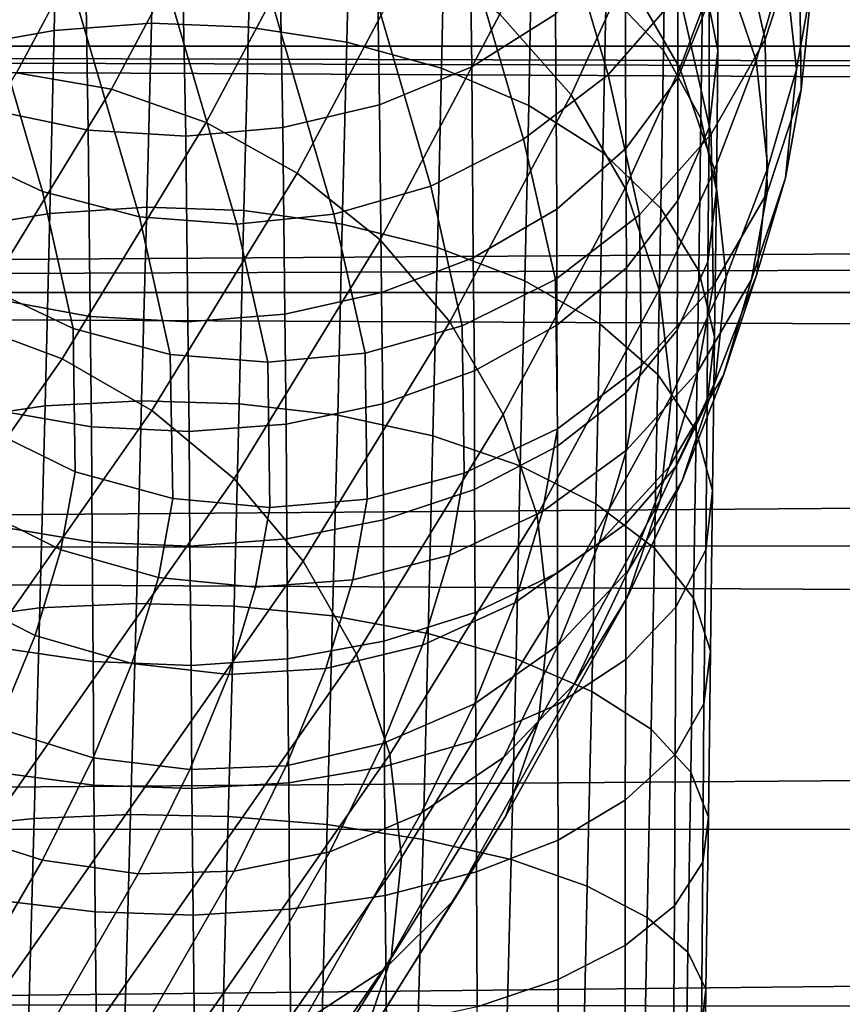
# Model space of a CAD drawing. Extents: x -43.1 to 43.1, y -41.3 to 41.3.
# Tile 437 of 744: x 0.118 to 0.244, y 0.104 to 0.255. Entities that reach past the tile are written whole.
import ezdxf

# ---------------------------------------------------------------- set-up
doc = ezdxf.new("R2010")
doc.units = 0
for name, color, linetype in [('CEILING_SUPPORT', 254, 'CONTINUOUS'), ('CLAMP', 254, 'CONTINUOUS'), ('METAL_BASE', 254, 'CONTINUOUS'), ('WIRE', 254, 'CONTINUOUS')]:
    doc.layers.add(name, color=color, linetype=linetype)

msp = doc.modelspace()

# ---------------------------------------------------------------- linework, layer by layer
at = {"layer": 'CEILING_SUPPORT'}
for points in [[(0.068, 0.0542, 101.9285), (0, 0.7651, 101.9285), (0.7651, 0.7651, 101.9285), (0.7651, 0, 101.9285)], [(0.068, 0.0542, 101.859), (0, 0.7651, 101.859), (0.7651, 0.7651, 101.859), (0.7651, 0, 101.859)]]:
    msp.add_3dface(points, dxfattribs=at)
at = {"layer": 'CLAMP'}
for points in [[(3.3384, 0.2512, 93.9791), (-0.6955, 0.2512, 93.9791), (-0.6955, 0.2868, 93.9527), (3.3384, 0.2868, 93.9527)], [(3.3384, 0.2512, 93.2273), (3.3384, 0.2868, 93.2537), (-0.6955, 0.2868, 93.2537), (-0.6955, 0.2512, 93.2273)], [(2.606, 0.2406, 93.9859), (2.5786, 0.2348, 93.9895), (-0.6955, 0.2512, 93.9791)], [(3.3384, 0.2512, 93.9791), (2.6341, 0.2433, 93.9842), (-0.6955, 0.2512, 93.9791)], [(-0.6955, 0.2512, 93.9791), (2.6341, 0.2433, 93.9842), (2.606, 0.2406, 93.9859)], [(-0.6955, 0.2512, 93.9791), (2.5786, 0.2348, 93.9895), (-0.6955, 0.2131, 94.0019)], [(-0.6955, 0.2512, 93.2273), (2.6341, 0.2433, 93.2222), (3.3384, 0.2512, 93.2273)], [(-0.6955, 0.2512, 93.2273), (2.606, 0.2406, 93.2205), (2.6341, 0.2433, 93.2222)], [(2.5786, 0.2348, 93.2169), (2.606, 0.2406, 93.2205), (-0.6955, 0.2512, 93.2273)], [(-0.6955, 0.2131, 93.2045), (2.5786, 0.2348, 93.2169), (-0.6955, 0.2512, 93.2273)], [(-0.6955, 0.2131, 94.0019), (2.5786, 0.2348, 93.9895), (2.5523, 0.2259, 93.9948)], [(-0.6955, 0.2131, 93.2045), (2.5523, 0.2259, 93.2116), (2.5786, 0.2348, 93.2169)], [(2.5273, 0.2142, 94.0013), (-0.6955, 0.2131, 94.0019), (2.5523, 0.2259, 93.9948)], [(2.5273, 0.2142, 93.2051), (2.5523, 0.2259, 93.2116), (-0.6955, 0.2131, 93.2045)], [(-0.6955, 0.2131, 94.0019), (2.5273, 0.2142, 94.0013), (2.501, 0.1978, 94.0097)], [(-0.6955, 0.2131, 93.2045), (2.501, 0.1978, 93.1967), (2.5273, 0.2142, 93.2051)], [(-0.6955, 0.173, 94.0209), (-0.6955, 0.2131, 94.0019), (2.501, 0.1978, 94.0097)], [(-0.6955, 0.173, 93.1855), (2.501, 0.1978, 93.1967), (-0.6955, 0.2131, 93.2045)], [(2.501, 0.1978, 94.0097), (2.4771, 0.1782, 94.0187), (-0.6955, 0.173, 94.0209)], [(2.4771, 0.1782, 93.1877), (2.501, 0.1978, 93.1967), (-0.6955, 0.173, 93.1855)], [(-0.6955, 0.173, 94.0209), (2.4771, 0.1782, 94.0187), (2.4558, 0.1557, 94.0276)], [(-0.6955, 0.173, 93.1855), (2.4558, 0.1557, 93.1788), (2.4771, 0.1782, 93.1877)], [(-0.6955, 0.173, 94.0209), (2.4558, 0.1557, 94.0276), (-0.6955, 0.1312, 94.0358)], [(2.4558, 0.1557, 93.1788), (-0.6955, 0.173, 93.1855), (-0.6955, 0.1312, 93.1706)], [(2.4375, 0.1306, 94.036), (-0.6955, 0.1312, 94.0358), (2.4558, 0.1557, 94.0276)], [(-0.6955, 0.1312, 93.1706), (2.4375, 0.1306, 93.1704), (2.4558, 0.1557, 93.1788)], [(-0.6955, 0.1312, 94.0358), (2.4375, 0.1306, 94.036), (-0.0031, 0.1043, 94.0431)], [(-0.0031, 0.1043, 93.1633), (2.4375, 0.1306, 93.1704), (-0.6955, 0.1312, 93.1706)], [(2.4375, 0.1306, 94.036), (2.4213, 0.1007, 94.0439), (-0.0031, 0.1043, 94.0431)], [(2.4213, 0.1007, 93.1625), (2.4375, 0.1306, 93.1704), (-0.0031, 0.1043, 93.1633)], [(2.4213, 0.1007, 94.0439), (0.0177, 0.1028, 94.0434), (-0.0031, 0.1043, 94.0431)], [(2.4213, 0.1007, 93.1625), (-0.0031, 0.1043, 93.1633), (0.0177, 0.1028, 93.163)]]:
    msp.add_3dface(points, dxfattribs=at)
at = {"layer": 'METAL_BASE'}
for points in [[(-1.669, 0.6609, 8.6989), (-0.8194, 1.6735, 8.6989), (0.4824, 1.903, 8.6989), (1.6271, -1.2421, 8.6989)], [(-0.9992, 1.3658, 8.6989), (-1.609, 0.3096, 8.6989), (-1.3972, -0.8914, 8.6989), (1.2928, 1.3658, 8.6989)], [(-1.3972, -0.8914, 8.6989), (-0.463, -1.6754, 8.6989), (0.7566, -1.6754, 8.6989), (1.2928, 1.3658, 8.6989)], [(-0.8992, 1.2466, 0.6411), (-1.4558, 0.2826, 0.6411), (-1.2625, -0.8137, 0.6411), (1.1929, 1.2466, 0.6411)], [(-1.2625, -0.8137, 0.6411), (-0.4098, -1.5292, 0.6411), (0.7034, -1.5292, 0.6411), (1.1929, 1.2466, 0.6411)], [(-0.8194, -1.6735, 8.6989), (-1.669, -0.6609, 8.6989), (-1.669, 0.6609, 8.6989), (1.6271, -1.2421, 8.6989)]]:
    msp.add_3dface(points, dxfattribs=at)
at = {"layer": 'WIRE'}
for points in [[(0.1982, 0.2817, 2.43), (0.2085, 0.2468, 2.5819), (0.2194, 0.2593, 2.5839), (0.2091, 0.2941, 2.4324)], [(0.2192, 0.2463, 1.5926), (0.2192, 0.278, 1.6302), (0.2241, 0.2909, 1.6201), (0.224, 0.2582, 1.5813)], [(0.2277, 0.2739, 2.5865), (0.2326, 0.2522, 2.6884), (0.2378, 0.2682, 2.6917), (0.2329, 0.2899, 2.5896)], [(0.2378, 0.2682, 2.6917), (0.2381, 0.2445, 2.7951), (0.2398, 0.2611, 2.7992), (0.2395, 0.2849, 2.6953)], [(0.1876, 0.248, 1.6535), (0.1872, 0.2743, 1.691), (0.2, 0.2829, 1.6856), (0.2004, 0.2561, 1.6472)], [(0.217, 0.2505, 1.5041), (0.2173, 0.2733, 1.5247), (0.2085, 0.2833, 1.5142), (0.2082, 0.2598, 1.493)], [(0.2253, 0.2505, 1.5489), (0.2254, 0.2707, 1.5694), (0.2232, 0.2831, 1.5577), (0.223, 0.2622, 1.5365)], [(0.1384, 0.2547, 1.4471), (0.139, 0.2813, 1.468), (0.1241, 0.2802, 1.4694), (0.1235, 0.2536, 1.4487)], [(0.1533, 0.2541, 1.4477), (0.1539, 0.2807, 1.4686), (0.139, 0.2813, 1.468), (0.1384, 0.2547, 1.4471)], [(0.1853, 0.2718, 2.4284), (0.1955, 0.2369, 2.5806), (0.2085, 0.2468, 2.5819), (0.1982, 0.2817, 2.43)], [(0.1209, 0.2801, 3.0164), (0.1032, 0.2471, 3.0988), (0.0887, 0.2445, 3.094), (0.1062, 0.2771, 3.0125)], [(0.1356, 0.2805, 3.0194), (0.1177, 0.2471, 3.1025), (0.1032, 0.2471, 3.0988), (0.1209, 0.2801, 3.0164)], [(0.1235, 0.2536, 1.4487), (0.1241, 0.2802, 1.4694), (0.1093, 0.2773, 1.4731), (0.1087, 0.251, 1.4526)], [(0.1503, 0.2784, 3.0214), (0.1323, 0.2446, 3.1052), (0.1177, 0.2471, 3.1025), (0.1356, 0.2805, 3.0194)], [(0.1684, 0.2518, 1.4506), (0.169, 0.2782, 1.4713), (0.1539, 0.2807, 1.4686), (0.1533, 0.2541, 1.4477)], [(0.2356, 0.2641, 2.8557), (0.2312, 0.249, 2.9077), (0.2259, 0.2647, 2.912), (0.2303, 0.28, 2.8596)], [(0.165, 0.2737, 3.0224), (0.1468, 0.2395, 3.1067), (0.1323, 0.2446, 3.1052), (0.1503, 0.2784, 3.0214)], [(0.1829, 0.2478, 1.4558), (0.1835, 0.2739, 1.4764), (0.169, 0.2782, 1.4713), (0.1684, 0.2518, 1.4506)], [(0.2112, 0.2355, 1.6029), (0.2111, 0.2662, 1.6393), (0.2192, 0.278, 1.6302), (0.2192, 0.2463, 1.5926)], [(0.2259, 0.2647, 2.912), (0.2195, 0.2478, 2.9637), (0.2112, 0.2622, 2.9674), (0.2176, 0.2791, 2.9155)], [(0.2398, 0.2611, 2.7992), (0.2374, 0.2476, 2.8512), (0.2356, 0.2641, 2.8557), (0.238, 0.2778, 2.8033)], [(0.1791, 0.2662, 3.0223), (0.1608, 0.2317, 3.1069), (0.1468, 0.2395, 3.1067), (0.165, 0.2737, 3.0224)], [(0.1734, 0.2422, 1.658), (0.173, 0.2681, 1.6949), (0.1872, 0.2743, 1.691), (0.1876, 0.248, 1.6535)], [(0.1963, 0.2421, 1.4634), (0.1968, 0.2677, 1.4836), (0.1835, 0.2739, 1.4764), (0.1829, 0.2478, 1.4558)], [(0.2112, 0.2622, 2.9674), (0.2028, 0.2437, 3.0183), (0.1919, 0.2561, 3.0209), (0.2003, 0.2745, 2.9699)], [(0.2194, 0.2593, 2.5839), (0.2243, 0.2377, 2.6855), (0.2326, 0.2522, 2.6884), (0.2277, 0.2739, 2.5865)], [(0.2227, 0.2401, 1.5165), (0.223, 0.2622, 1.5365), (0.2173, 0.2733, 1.5247), (0.217, 0.2505, 1.5041)], [(0.1711, 0.2647, 2.4276), (0.1813, 0.2297, 2.5799), (0.1955, 0.2369, 2.5806), (0.1853, 0.2718, 2.4284)], [(0.224, 0.2387, 1.5614), (0.224, 0.2582, 1.5813), (0.2254, 0.2707, 1.5694), (0.2253, 0.2505, 1.5489)], [(0.0972, 0.2703, 2.4338), (0.1074, 0.2356, 2.5858), (0.1217, 0.2289, 2.5835), (0.1115, 0.2636, 2.4312)], [(0.1586, 0.2387, 1.6607), (0.1581, 0.2644, 1.6973), (0.173, 0.2681, 1.6949), (0.1734, 0.2422, 1.658)], [(0.2077, 0.2349, 1.4732), (0.2082, 0.2598, 1.493), (0.1968, 0.2677, 1.4836), (0.1963, 0.2421, 1.4634)], [(0.2326, 0.2522, 2.6884), (0.2329, 0.2287, 2.791), (0.2381, 0.2445, 2.7951), (0.2378, 0.2682, 2.6917)], [(0.1137, 0.2414, 1.6587), (0.1133, 0.2673, 1.6952), (0.1283, 0.264, 1.6974), (0.1287, 0.2383, 1.6611)], [(0.1919, 0.2561, 3.0209), (0.1735, 0.2215, 3.1058), (0.1608, 0.2317, 3.1069), (0.1791, 0.2662, 3.0223)], [(0.2006, 0.2262, 1.6118), (0.2004, 0.2561, 1.6472), (0.2111, 0.2662, 1.6393), (0.2112, 0.2355, 1.6029)], [(0.1437, 0.2374, 1.6618), (0.1432, 0.263, 1.6981), (0.1581, 0.2644, 1.6973), (0.1586, 0.2387, 1.6607)], [(0.1562, 0.2604, 2.4275), (0.1664, 0.2254, 2.5799), (0.1813, 0.2297, 2.5799), (0.1711, 0.2647, 2.4276)], [(0.2312, 0.249, 2.9077), (0.2248, 0.2322, 2.9592), (0.2195, 0.2478, 2.9637), (0.2259, 0.2647, 2.912)], [(0.1115, 0.2636, 2.4312), (0.1217, 0.2289, 2.5835), (0.1366, 0.225, 2.5817), (0.1264, 0.2598, 2.4293)], [(0.1287, 0.2383, 1.6611), (0.1283, 0.264, 1.6974), (0.1432, 0.263, 1.6981), (0.1437, 0.2374, 1.6618)], [(0.2374, 0.2476, 2.8512), (0.233, 0.2325, 2.9029), (0.2312, 0.249, 2.9077), (0.2356, 0.2641, 2.8557)], [(0.2195, 0.2478, 2.9637), (0.2111, 0.2294, 3.0145), (0.2028, 0.2437, 3.0183), (0.2112, 0.2622, 2.9674)], [(0.2251, 0.2291, 1.5296), (0.2253, 0.2505, 1.5489), (0.223, 0.2622, 1.5365), (0.2227, 0.2401, 1.5165)], [(0.1413, 0.2588, 2.4281), (0.1515, 0.2239, 2.5805), (0.1664, 0.2254, 2.5799), (0.1562, 0.2604, 2.4275)], [(0.2381, 0.2445, 2.7951), (0.2357, 0.231, 2.8466), (0.2374, 0.2476, 2.8512), (0.2398, 0.2611, 2.7992)], [(0.1264, 0.2598, 2.4293), (0.1366, 0.225, 2.5817), (0.1515, 0.2239, 2.5805), (0.1413, 0.2588, 2.4281)], [(0.2166, 0.2263, 1.4848), (0.217, 0.2505, 1.5041), (0.2082, 0.2598, 1.493), (0.2077, 0.2349, 1.4732)], [(0.2085, 0.2468, 2.5819), (0.2133, 0.2253, 2.6831), (0.2243, 0.2377, 2.6855), (0.2194, 0.2593, 2.5839)], [(0.2192, 0.2275, 1.5734), (0.2192, 0.2463, 1.5926), (0.224, 0.2582, 1.5813), (0.224, 0.2387, 1.5614)], [(0.2028, 0.2437, 3.0183), (0.1842, 0.2089, 3.1031), (0.1735, 0.2215, 3.1058), (0.1919, 0.2561, 3.0209)], [(0.1878, 0.2187, 1.6189), (0.1876, 0.248, 1.6535), (0.2004, 0.2561, 1.6472), (0.2006, 0.2262, 1.6118)], [(0.1377, 0.2265, 1.428), (0.1384, 0.2547, 1.4471), (0.1235, 0.2536, 1.4487), (0.1228, 0.2255, 1.4297)], [(0.1526, 0.226, 1.4285), (0.1533, 0.2541, 1.4477), (0.1384, 0.2547, 1.4471), (0.1377, 0.2265, 1.428)], [(0.1677, 0.2239, 1.4314), (0.1684, 0.2518, 1.4506), (0.1533, 0.2541, 1.4477), (0.1526, 0.226, 1.4285)], [(0.1228, 0.2255, 1.4297), (0.1235, 0.2536, 1.4487), (0.1087, 0.251, 1.4526), (0.1081, 0.2231, 1.4338)], [(0.1823, 0.2203, 1.4369), (0.1829, 0.2478, 1.4558), (0.1684, 0.2518, 1.4506), (0.1677, 0.2239, 1.4314)], [(0.2243, 0.2377, 2.6855), (0.2246, 0.2144, 2.7872), (0.2329, 0.2287, 2.791), (0.2326, 0.2522, 2.6884)], [(0.2224, 0.2167, 1.4978), (0.2227, 0.2401, 1.5165), (0.217, 0.2505, 1.5041), (0.2166, 0.2263, 1.4848)], [(0.2238, 0.2181, 1.5428), (0.224, 0.2387, 1.5614), (0.2253, 0.2505, 1.5489), (0.2251, 0.2291, 1.5296)], [(0.1737, 0.2134, 1.6241), (0.1734, 0.2422, 1.658), (0.1876, 0.248, 1.6535), (0.1878, 0.2187, 1.6189)], [(0.1957, 0.2152, 1.4448), (0.1963, 0.2421, 1.4634), (0.1829, 0.2478, 1.4558), (0.1823, 0.2203, 1.4369)], [(0.2248, 0.2322, 2.9592), (0.2163, 0.2138, 3.0097), (0.2111, 0.2294, 3.0145), (0.2195, 0.2478, 2.9637)], [(0.233, 0.2325, 2.9029), (0.2266, 0.2158, 2.9539), (0.2248, 0.2322, 2.9592), (0.2312, 0.249, 2.9077)], [(0.1323, 0.2446, 3.1052), (0.1103, 0.2086, 3.1857), (0.0958, 0.2114, 3.1827), (0.1177, 0.2471, 3.1025)], [(0.1955, 0.2369, 2.5806), (0.2004, 0.2154, 2.6814), (0.2133, 0.2253, 2.6831), (0.2085, 0.2468, 2.5819)], [(0.2113, 0.2172, 1.5844), (0.2112, 0.2355, 1.6029), (0.2192, 0.2463, 1.5926), (0.2192, 0.2275, 1.5734)], [(0.2357, 0.231, 2.8466), (0.2313, 0.2162, 2.8978), (0.233, 0.2325, 2.9029), (0.2374, 0.2476, 2.8512)], [(0.1468, 0.2395, 3.1067), (0.1247, 0.2032, 3.1876), (0.1103, 0.2086, 3.1857), (0.1323, 0.2446, 3.1052)], [(0.2111, 0.2294, 3.0145), (0.1924, 0.1947, 3.0991), (0.1842, 0.2089, 3.1031), (0.2028, 0.2437, 3.0183)], [(0.2329, 0.2287, 2.791), (0.2305, 0.2154, 2.842), (0.2357, 0.231, 2.8466), (0.2381, 0.2445, 2.7951)], [(0.1589, 0.2101, 1.6273), (0.1586, 0.2387, 1.6607), (0.1734, 0.2422, 1.658), (0.1737, 0.2134, 1.6241)], [(0.2072, 0.2086, 1.455), (0.2077, 0.2349, 1.4732), (0.1963, 0.2421, 1.4634), (0.1957, 0.2152, 1.4448)], [(0.114, 0.2125, 1.6253), (0.1137, 0.2414, 1.6587), (0.1287, 0.2383, 1.6611), (0.129, 0.2097, 1.6279)], [(0.1608, 0.2317, 3.1069), (0.1385, 0.1953, 3.1881), (0.1247, 0.2032, 3.1876), (0.1468, 0.2395, 3.1067)], [(0.144, 0.2089, 1.6285), (0.1437, 0.2374, 1.6618), (0.1586, 0.2387, 1.6607), (0.1589, 0.2101, 1.6273)], [(0.2191, 0.2076, 1.5555), (0.2192, 0.2275, 1.5734), (0.224, 0.2387, 1.5614), (0.2238, 0.2181, 1.5428)], [(0.2248, 0.2066, 1.5116), (0.2251, 0.2291, 1.5296), (0.2227, 0.2401, 1.5165), (0.2224, 0.2167, 1.4978)], [(0.129, 0.2097, 1.6279), (0.1287, 0.2383, 1.6611), (0.1437, 0.2374, 1.6618), (0.144, 0.2089, 1.6285)], [(0.2133, 0.2253, 2.6831), (0.2136, 0.2022, 2.7839), (0.2246, 0.2144, 2.7872), (0.2243, 0.2377, 2.6855)], [(0.1813, 0.2297, 2.5799), (0.1861, 0.2083, 2.6803), (0.2004, 0.2154, 2.6814), (0.1955, 0.2369, 2.5806)], [(0.1074, 0.2356, 2.5858), (0.1121, 0.2147, 2.6838), (0.1264, 0.2079, 2.6819), (0.1217, 0.2289, 2.5835)], [(0.2006, 0.2084, 1.5938), (0.2006, 0.2262, 1.6118), (0.2112, 0.2355, 1.6029), (0.2113, 0.2172, 1.5844)], [(0.2161, 0.2008, 1.4671), (0.2166, 0.2263, 1.4848), (0.2077, 0.2349, 1.4732), (0.2072, 0.2086, 1.455)], [(0.1735, 0.2215, 3.1058), (0.1511, 0.1848, 3.1871), (0.1385, 0.1953, 3.1881), (0.1608, 0.2317, 3.1069)], [(0.2266, 0.2158, 2.9539), (0.2182, 0.1976, 3.004), (0.2163, 0.2138, 3.0097), (0.2248, 0.2322, 2.9592)], [(0.2313, 0.2162, 2.8978), (0.2249, 0.1997, 2.9482), (0.2266, 0.2158, 2.9539), (0.233, 0.2325, 2.9029)], [(0.1664, 0.2254, 2.5799), (0.1712, 0.2041, 2.6798), (0.1861, 0.2083, 2.6803), (0.1813, 0.2297, 2.5799)], [(0.2305, 0.2154, 2.842), (0.2262, 0.2007, 2.8925), (0.2313, 0.2162, 2.8978), (0.2357, 0.231, 2.8466)], [(0.1217, 0.2289, 2.5835), (0.1264, 0.2079, 2.6819), (0.1413, 0.2039, 2.6806), (0.1366, 0.225, 2.5817)], [(0.2163, 0.2138, 3.0097), (0.1976, 0.1792, 3.0938), (0.1924, 0.1947, 3.0991), (0.2111, 0.2294, 3.0145)], [(0.2246, 0.2144, 2.7872), (0.2222, 0.2012, 2.8376), (0.2305, 0.2154, 2.842), (0.2329, 0.2287, 2.791)], [(0.2237, 0.1965, 1.5255), (0.2238, 0.2181, 1.5428), (0.2251, 0.2291, 1.5296), (0.2248, 0.2066, 1.5116)], [(0.2112, 0.198, 1.5671), (0.2113, 0.2172, 1.5844), (0.2192, 0.2275, 1.5734), (0.2191, 0.2076, 1.5555)], [(0.1221, 0.196, 1.4126), (0.1228, 0.2255, 1.4297), (0.1081, 0.2231, 1.4338), (0.1073, 0.1938, 1.4169)], [(0.1369, 0.1968, 1.4107), (0.1377, 0.2265, 1.428), (0.1228, 0.2255, 1.4297), (0.1221, 0.196, 1.4126)], [(0.1519, 0.1963, 1.4112), (0.1526, 0.226, 1.4285), (0.1377, 0.2265, 1.428), (0.1369, 0.1968, 1.4107)], [(0.1515, 0.2239, 2.5805), (0.1563, 0.2027, 2.6799), (0.1712, 0.2041, 2.6798), (0.1664, 0.2254, 2.5799)], [(0.167, 0.1946, 1.4142), (0.1677, 0.2239, 1.4314), (0.1526, 0.226, 1.4285), (0.1519, 0.1963, 1.4112)], [(0.188, 0.2014, 1.6014), (0.1878, 0.2187, 1.6189), (0.2006, 0.2262, 1.6118), (0.2006, 0.2084, 1.5938)], [(0.2004, 0.2154, 2.6814), (0.2007, 0.1925, 2.7811), (0.2136, 0.2022, 2.7839), (0.2133, 0.2253, 2.6831)], [(0.222, 0.1922, 1.4807), (0.2224, 0.2167, 1.4978), (0.2166, 0.2263, 1.4848), (0.2161, 0.2008, 1.4671)], [(0.1366, 0.225, 2.5817), (0.1413, 0.2039, 2.6806), (0.1563, 0.2027, 2.6799), (0.1515, 0.2239, 2.5805)], [(0.1816, 0.1914, 1.4198), (0.1823, 0.2203, 1.4369), (0.1677, 0.2239, 1.4314), (0.167, 0.1946, 1.4142)], [(0.1842, 0.2089, 3.1031), (0.1617, 0.1722, 3.1845), (0.1511, 0.1848, 3.1871), (0.1735, 0.2215, 3.1058)], [(0.195, 0.1868, 1.4279), (0.1957, 0.2152, 1.4448), (0.1823, 0.2203, 1.4369), (0.1816, 0.1914, 1.4198)], [(0.1739, 0.1963, 1.6069), (0.1737, 0.2134, 1.6241), (0.1878, 0.2187, 1.6189), (0.188, 0.2014, 1.6014)], [(0.219, 0.1868, 1.5388), (0.2191, 0.2076, 1.5555), (0.2238, 0.2181, 1.5428), (0.2237, 0.1965, 1.5255)], [(0.2007, 0.1898, 1.5771), (0.2006, 0.2084, 1.5938), (0.2113, 0.2172, 1.5844), (0.2112, 0.198, 1.5671)], [(0.2262, 0.2007, 2.8925), (0.2198, 0.1844, 2.9423), (0.2249, 0.1997, 2.9482), (0.2313, 0.2162, 2.8978)], [(0.2245, 0.183, 1.4951), (0.2248, 0.2066, 1.5116), (0.2224, 0.2167, 1.4978), (0.222, 0.1922, 1.4807)], [(0.1121, 0.2147, 2.6838), (0.1124, 0.1929, 2.7787), (0.1267, 0.1859, 2.7774), (0.1264, 0.2079, 2.6819)], [(0.1861, 0.2083, 2.6803), (0.1864, 0.1857, 2.779), (0.2007, 0.1925, 2.7811), (0.2004, 0.2154, 2.6814)], [(0.2066, 0.181, 1.4385), (0.2072, 0.2086, 1.455), (0.1957, 0.2152, 1.4448), (0.195, 0.1868, 1.4279)], [(0.2249, 0.1997, 2.9482), (0.2165, 0.1816, 2.9977), (0.2182, 0.1976, 3.004), (0.2266, 0.2158, 2.9539)], [(0.2222, 0.2012, 2.8376), (0.2179, 0.1867, 2.8874), (0.2262, 0.2007, 2.8925), (0.2305, 0.2154, 2.842)], [(0.1591, 0.1932, 1.6104), (0.1589, 0.2101, 1.6273), (0.1737, 0.2134, 1.6241), (0.1739, 0.1963, 1.6069)], [(0.2182, 0.1976, 3.004), (0.1994, 0.1633, 3.0875), (0.1976, 0.1792, 3.0938), (0.2163, 0.2138, 3.0097)], [(0.2136, 0.2022, 2.7839), (0.2113, 0.1892, 2.8336), (0.2222, 0.2012, 2.8376), (0.2246, 0.2144, 2.7872)], [(0.1142, 0.1954, 1.6084), (0.114, 0.2125, 1.6253), (0.129, 0.2097, 1.6279), (0.1292, 0.1928, 1.6111)], [(0.1442, 0.1921, 1.6117), (0.144, 0.2089, 1.6285), (0.1589, 0.2101, 1.6273), (0.1591, 0.1932, 1.6104)], [(0.1247, 0.2032, 3.1876), (0.077, 0.1352, 3.3396), (0.0625, 0.1405, 3.3375), (0.1103, 0.2086, 3.1857)], [(0.1292, 0.1928, 1.6111), (0.129, 0.2097, 1.6279), (0.144, 0.2089, 1.6285), (0.1442, 0.1921, 1.6117)], [(0.1924, 0.1947, 3.0991), (0.1699, 0.1579, 3.1804), (0.1617, 0.1722, 3.1845), (0.1842, 0.2089, 3.1031)], [(0.2156, 0.1742, 1.4511), (0.2161, 0.2008, 1.4671), (0.2072, 0.2086, 1.455), (0.2066, 0.181, 1.4385)], [(0.1264, 0.2079, 2.6819), (0.1267, 0.1859, 2.7774), (0.1417, 0.1818, 2.7768), (0.1413, 0.2039, 2.6806)], [(0.1712, 0.2041, 2.6798), (0.1715, 0.1817, 2.7776), (0.1864, 0.1857, 2.779), (0.1861, 0.2083, 2.6803)], [(0.188, 0.1832, 1.5851), (0.188, 0.2014, 1.6014), (0.2006, 0.2084, 1.5938), (0.2007, 0.1898, 1.5771)], [(0.2112, 0.1779, 1.551), (0.2112, 0.198, 1.5671), (0.2191, 0.2076, 1.5555), (0.219, 0.1868, 1.5388)], [(0.2235, 0.1739, 1.5096), (0.2237, 0.1965, 1.5255), (0.2248, 0.2066, 1.5116), (0.2245, 0.183, 1.4951)], [(0.1563, 0.2027, 2.6799), (0.1566, 0.1804, 2.7769), (0.1715, 0.1817, 2.7776), (0.1712, 0.2041, 2.6798)], [(0.1385, 0.1953, 3.1881), (0.0908, 0.1273, 3.3404), (0.077, 0.1352, 3.3396), (0.1247, 0.2032, 3.1876)], [(0.1413, 0.2039, 2.6806), (0.1417, 0.1818, 2.7768), (0.1566, 0.1804, 2.7769), (0.1563, 0.2027, 2.6799)], [(0.174, 0.1785, 1.591), (0.1739, 0.1963, 1.6069), (0.188, 0.2014, 1.6014), (0.188, 0.1832, 1.5851)], [(0.2007, 0.1925, 2.7811), (0.1984, 0.1798, 2.8302), (0.2113, 0.1892, 2.8336), (0.2136, 0.2022, 2.7839)], [(0.2113, 0.1892, 2.8336), (0.2071, 0.175, 2.8827), (0.2179, 0.1867, 2.8874), (0.2222, 0.2012, 2.8376)], [(0.2198, 0.1844, 2.9423), (0.2114, 0.1666, 2.9911), (0.2165, 0.1816, 2.9977), (0.2249, 0.1997, 2.9482)], [(0.2179, 0.1867, 2.8874), (0.2116, 0.1708, 2.9364), (0.2198, 0.1844, 2.9423), (0.2262, 0.2007, 2.8925)], [(0.2216, 0.1665, 1.4653), (0.222, 0.1922, 1.4807), (0.2161, 0.2008, 1.4671), (0.2156, 0.1742, 1.4511)], [(0.2007, 0.1704, 1.5616), (0.2007, 0.1898, 1.5771), (0.2112, 0.198, 1.5671), (0.2112, 0.1779, 1.551)], [(0.1361, 0.1657, 1.3955), (0.1369, 0.1968, 1.4107), (0.1221, 0.196, 1.4126), (0.1213, 0.165, 1.3975)], [(0.1511, 0.1653, 1.396), (0.1519, 0.1963, 1.4112), (0.1369, 0.1968, 1.4107), (0.1361, 0.1657, 1.3955)], [(0.2165, 0.1816, 2.9977), (0.1978, 0.1476, 3.0804), (0.1994, 0.1633, 3.0875), (0.2182, 0.1976, 3.004)], [(0.2189, 0.1651, 1.5236), (0.219, 0.1868, 1.5388), (0.2237, 0.1965, 1.5255), (0.2235, 0.1739, 1.5096)], [(0.1511, 0.1848, 3.1871), (0.1033, 0.1168, 3.3398), (0.0908, 0.1273, 3.3404), (0.1385, 0.1953, 3.1881)], [(0.1213, 0.165, 1.3975), (0.1221, 0.196, 1.4126), (0.1073, 0.1938, 1.4169), (0.1066, 0.1631, 1.4021)], [(0.1143, 0.1776, 1.5927), (0.1142, 0.1954, 1.6084), (0.1292, 0.1928, 1.6111), (0.1293, 0.1751, 1.5955)], [(0.1662, 0.1638, 1.399), (0.167, 0.1946, 1.4142), (0.1519, 0.1963, 1.4112), (0.1511, 0.1653, 1.396)], [(0.1592, 0.1756, 1.5946), (0.1591, 0.1932, 1.6104), (0.1739, 0.1963, 1.6069), (0.174, 0.1785, 1.591)], [(0.1809, 0.1611, 1.4047), (0.1816, 0.1914, 1.4198), (0.167, 0.1946, 1.4142), (0.1662, 0.1638, 1.399)], [(0.1976, 0.1792, 3.0938), (0.175, 0.1425, 3.1749), (0.1699, 0.1579, 3.1804), (0.1924, 0.1947, 3.0991)], [(0.1124, 0.1929, 2.7787), (0.1103, 0.181, 2.8248), (0.1245, 0.1739, 2.8238), (0.1267, 0.1859, 2.7774)], [(0.1293, 0.1751, 1.5955), (0.1292, 0.1928, 1.6111), (0.1442, 0.1921, 1.6117), (0.1443, 0.1745, 1.5961)], [(0.1443, 0.1745, 1.5961), (0.1442, 0.1921, 1.6117), (0.1591, 0.1932, 1.6104), (0.1592, 0.1756, 1.5946)], [(0.1864, 0.1857, 2.779), (0.1842, 0.1731, 2.8274), (0.1984, 0.1798, 2.8302), (0.2007, 0.1925, 2.7811)], [(0.2242, 0.1584, 1.4803), (0.2245, 0.183, 1.4951), (0.222, 0.1922, 1.4807), (0.2216, 0.1665, 1.4653)], [(0.1944, 0.1572, 1.4131), (0.195, 0.1868, 1.4279), (0.1816, 0.1914, 1.4198), (0.1809, 0.1611, 1.4047)], [(0.1881, 0.1643, 1.5701), (0.188, 0.1832, 1.5851), (0.2007, 0.1898, 1.5771), (0.2007, 0.1704, 1.5616)], [(0.1984, 0.1798, 2.8302), (0.1942, 0.1658, 2.8785), (0.2071, 0.175, 2.8827), (0.2113, 0.1892, 2.8336)], [(0.1267, 0.1859, 2.7774), (0.1245, 0.1739, 2.8238), (0.1395, 0.1697, 2.8236), (0.1417, 0.1818, 2.7768)], [(0.206, 0.1522, 1.4241), (0.2066, 0.181, 1.4385), (0.195, 0.1868, 1.4279), (0.1944, 0.1572, 1.4131)], [(0.2071, 0.175, 2.8827), (0.2008, 0.1593, 2.931), (0.2116, 0.1708, 2.9364), (0.2179, 0.1867, 2.8874)], [(0.2112, 0.1571, 1.5365), (0.2112, 0.1779, 1.551), (0.219, 0.1868, 1.5388), (0.2189, 0.1651, 1.5236)], [(0.1617, 0.1722, 3.1845), (0.114, 0.1041, 3.3377), (0.1033, 0.1168, 3.3398), (0.1511, 0.1848, 3.1871)], [(0.1715, 0.1817, 2.7776), (0.1693, 0.1693, 2.8254), (0.1842, 0.1731, 2.8274), (0.1864, 0.1857, 2.779)], [(0.2116, 0.1708, 2.9364), (0.2033, 0.1533, 2.9846), (0.2114, 0.1666, 2.9911), (0.2198, 0.1844, 2.9423)], [(0.1741, 0.1599, 1.5763), (0.174, 0.1785, 1.591), (0.188, 0.1832, 1.5851), (0.1881, 0.1643, 1.5701)], [(0.2232, 0.1503, 1.4954), (0.2235, 0.1739, 1.5096), (0.2245, 0.183, 1.4951), (0.2242, 0.1584, 1.4803)], [(0.1417, 0.1818, 2.7768), (0.1395, 0.1697, 2.8236), (0.1544, 0.1682, 2.8241), (0.1566, 0.1804, 2.7769)], [(0.1566, 0.1804, 2.7769), (0.1544, 0.1682, 2.8241), (0.1693, 0.1693, 2.8254), (0.1715, 0.1817, 2.7776)], [(0.2114, 0.1666, 2.9911), (0.1928, 0.1331, 3.0729), (0.1978, 0.1476, 3.0804), (0.2165, 0.1816, 2.9977)], [(0.1103, 0.181, 2.8248), (0.1063, 0.168, 2.87), (0.1206, 0.1608, 2.8693), (0.1245, 0.1739, 2.8238)], [(0.1842, 0.1731, 2.8274), (0.18, 0.1593, 2.8751), (0.1942, 0.1658, 2.8785), (0.1984, 0.1798, 2.8302)], [(0.2151, 0.1464, 1.4371), (0.2156, 0.1742, 1.4511), (0.2066, 0.181, 1.4385), (0.206, 0.1522, 1.4241)], [(0.1593, 0.1572, 1.5802), (0.1592, 0.1756, 1.5946), (0.174, 0.1785, 1.591), (0.1741, 0.1599, 1.5763)], [(0.1994, 0.1633, 3.0875), (0.1768, 0.1267, 3.1682), (0.175, 0.1425, 3.1749), (0.1976, 0.1792, 3.0938)], [(0.1144, 0.159, 1.5784), (0.1143, 0.1776, 1.5927), (0.1293, 0.1751, 1.5955), (0.1295, 0.1568, 1.5812)], [(0.2007, 0.1502, 1.5475), (0.2007, 0.1704, 1.5616), (0.2112, 0.1779, 1.551), (0.2112, 0.1571, 1.5365)], [(0.1445, 0.1562, 1.5818), (0.1443, 0.1745, 1.5961), (0.1592, 0.1756, 1.5946), (0.1593, 0.1572, 1.5802)], [(0.1245, 0.1739, 2.8238), (0.1206, 0.1608, 2.8693), (0.1354, 0.1565, 2.8695), (0.1395, 0.1697, 2.8236)], [(0.1295, 0.1568, 1.5812), (0.1293, 0.1751, 1.5955), (0.1443, 0.1745, 1.5961), (0.1445, 0.1562, 1.5818)], [(0.1942, 0.1658, 2.8785), (0.188, 0.1503, 2.926), (0.2008, 0.1593, 2.931), (0.2071, 0.175, 2.8827)], [(0.2212, 0.1398, 1.4517), (0.2216, 0.1665, 1.4653), (0.2156, 0.1742, 1.4511), (0.2151, 0.1464, 1.4371)], [(0.2188, 0.1425, 1.5101), (0.2189, 0.1651, 1.5236), (0.2235, 0.1739, 1.5096), (0.2232, 0.1503, 1.4954)], [(0.1699, 0.1579, 3.1804), (0.1221, 0.0896, 3.3342), (0.114, 0.1041, 3.3377), (0.1617, 0.1722, 3.1845)], [(0.1693, 0.1693, 2.8254), (0.1652, 0.1557, 2.8724), (0.18, 0.1593, 2.8751), (0.1842, 0.1731, 2.8274)], [(0.2008, 0.1593, 2.931), (0.1925, 0.1421, 2.9784), (0.2033, 0.1533, 2.9846), (0.2116, 0.1708, 2.9364)], [(0.1395, 0.1697, 2.8236), (0.1354, 0.1565, 2.8695), (0.1503, 0.1548, 2.8706), (0.1544, 0.1682, 2.8241)], [(0.1544, 0.1682, 2.8241), (0.1503, 0.1548, 2.8706), (0.1652, 0.1557, 2.8724), (0.1693, 0.1693, 2.8254)], [(0.1882, 0.1447, 1.5565), (0.1881, 0.1643, 1.5701), (0.2007, 0.1704, 1.5616), (0.2007, 0.1502, 1.5475)], [(0.1063, 0.168, 2.87), (0.1005, 0.1539, 2.9144), (0.1147, 0.1466, 2.914), (0.1206, 0.1608, 2.8693)], [(0.2033, 0.1533, 2.9846), (0.1848, 0.1202, 3.0653), (0.1928, 0.1331, 3.0729), (0.2114, 0.1666, 2.9911)], [(0.2239, 0.1329, 1.4673), (0.2242, 0.1584, 1.4803), (0.2216, 0.1665, 1.4653), (0.2212, 0.1398, 1.4517)], [(0.1204, 0.1327, 1.3849), (0.1213, 0.165, 1.3975), (0.1066, 0.1631, 1.4021), (0.1058, 0.1312, 1.3897)], [(0.1352, 0.1333, 1.3827), (0.1361, 0.1657, 1.3955), (0.1213, 0.165, 1.3975), (0.1204, 0.1327, 1.3849)], [(0.1502, 0.133, 1.3831), (0.1511, 0.1653, 1.396), (0.1361, 0.1657, 1.3955), (0.1352, 0.1333, 1.3827)], [(0.1654, 0.1318, 1.3861), (0.1662, 0.1638, 1.399), (0.1511, 0.1653, 1.396), (0.1502, 0.133, 1.3831)], [(0.18, 0.1593, 2.8751), (0.1739, 0.1442, 2.9219), (0.188, 0.1503, 2.926), (0.1942, 0.1658, 2.8785)], [(0.2111, 0.1355, 1.5235), (0.2112, 0.1571, 1.5365), (0.2189, 0.1651, 1.5236), (0.2188, 0.1425, 1.5101)], [(0.1801, 0.1295, 1.392), (0.1809, 0.1611, 1.4047), (0.1662, 0.1638, 1.399), (0.1654, 0.1318, 1.3861)], [(0.1742, 0.1407, 1.5631), (0.1741, 0.1599, 1.5763), (0.1881, 0.1643, 1.5701), (0.1882, 0.1447, 1.5565)], [(0.1978, 0.1476, 3.0804), (0.1752, 0.1113, 3.1606), (0.1768, 0.1267, 3.1682), (0.1994, 0.1633, 3.0875)], [(0.1206, 0.1608, 2.8693), (0.1147, 0.1466, 2.914), (0.1295, 0.142, 2.9146), (0.1354, 0.1565, 2.8695)], [(0.1936, 0.1264, 1.4006), (0.1944, 0.1572, 1.4131), (0.1809, 0.1611, 1.4047), (0.1801, 0.1295, 1.392)], [(0.1145, 0.1398, 1.5655), (0.1144, 0.159, 1.5784), (0.1295, 0.1568, 1.5812), (0.1296, 0.1378, 1.5684)], [(0.1652, 0.1557, 2.8724), (0.1591, 0.1408, 2.9186), (0.1739, 0.1442, 2.9219), (0.18, 0.1593, 2.8751)], [(0.1595, 0.1382, 1.5672), (0.1593, 0.1572, 1.5802), (0.1741, 0.1599, 1.5763), (0.1742, 0.1407, 1.5631)], [(0.188, 0.1503, 2.926), (0.1798, 0.1335, 2.9727), (0.1925, 0.1421, 2.9784), (0.2008, 0.1593, 2.931)], [(0.175, 0.1425, 3.1749), (0.1272, 0.074, 3.3292), (0.1221, 0.0896, 3.3342), (0.1699, 0.1579, 3.1804)], [(0.1446, 0.1373, 1.5689), (0.1445, 0.1562, 1.5818), (0.1593, 0.1572, 1.5802), (0.1595, 0.1382, 1.5672)], [(0.2053, 0.1223, 1.4118), (0.206, 0.1522, 1.4241), (0.1944, 0.1572, 1.4131), (0.1936, 0.1264, 1.4006)], [(0.2008, 0.1294, 1.5351), (0.2007, 0.1502, 1.5475), (0.2112, 0.1571, 1.5365), (0.2111, 0.1355, 1.5235)], [(0.223, 0.126, 1.483), (0.2232, 0.1503, 1.4954), (0.2242, 0.1584, 1.4803), (0.2239, 0.1329, 1.4673)], [(0.1296, 0.1378, 1.5684), (0.1295, 0.1568, 1.5812), (0.1445, 0.1562, 1.5818), (0.1446, 0.1373, 1.5689)], [(0.1354, 0.1565, 2.8695), (0.1295, 0.142, 2.9146), (0.1443, 0.1402, 2.9162), (0.1503, 0.1548, 2.8706)], [(0.1503, 0.1548, 2.8706), (0.1443, 0.1402, 2.9162), (0.1591, 0.1408, 2.9186), (0.1652, 0.1557, 2.8724)], [(0.1925, 0.1421, 2.9784), (0.1741, 0.1095, 3.058), (0.1848, 0.1202, 3.0653), (0.2033, 0.1533, 2.9846)], [(0.2145, 0.1175, 1.4252), (0.2151, 0.1464, 1.4371), (0.206, 0.1522, 1.4241), (0.2053, 0.1223, 1.4118)], [(0.1739, 0.1442, 2.9219), (0.1658, 0.1276, 2.9679), (0.1798, 0.1335, 2.9727), (0.188, 0.1503, 2.926)], [(0.1883, 0.1245, 1.5444), (0.1882, 0.1447, 1.5565), (0.2007, 0.1502, 1.5475), (0.2008, 0.1294, 1.5351)], [(0.2187, 0.1193, 1.4982), (0.2188, 0.1425, 1.5101), (0.2232, 0.1503, 1.4954), (0.223, 0.126, 1.483)], [(0.1147, 0.1466, 2.914), (0.1069, 0.131, 2.958), (0.1217, 0.1263, 2.959), (0.1295, 0.142, 2.9146)], [(0.1928, 0.1331, 3.0729), (0.1703, 0.097, 3.1526), (0.1752, 0.1113, 3.1606), (0.1978, 0.1476, 3.0804)], [(0.2207, 0.1122, 1.4403), (0.2212, 0.1398, 1.4517), (0.2151, 0.1464, 1.4371), (0.2145, 0.1175, 1.4252)], [(0.1591, 0.1408, 2.9186), (0.1511, 0.1246, 2.9639), (0.1658, 0.1276, 2.9679), (0.1739, 0.1442, 2.9219)], [(0.1743, 0.1209, 1.5514), (0.1742, 0.1407, 1.5631), (0.1882, 0.1447, 1.5565), (0.1883, 0.1245, 1.5444)], [(0.1295, 0.142, 2.9146), (0.1217, 0.1263, 2.959), (0.1364, 0.1242, 2.961), (0.1443, 0.1402, 2.9162)], [(0.1768, 0.1267, 3.1682), (0.129, 0.058, 3.3232), (0.1272, 0.074, 3.3292), (0.175, 0.1425, 3.1749)], [(0.1798, 0.1335, 2.9727), (0.1616, 0.1014, 3.0514), (0.1741, 0.1095, 3.058), (0.1925, 0.1421, 2.9784)], [(0.2111, 0.1132, 1.5122), (0.2111, 0.1355, 1.5235), (0.2188, 0.1425, 1.5101), (0.2187, 0.1193, 1.4982)], [(0.1443, 0.1402, 2.9162), (0.1364, 0.1242, 2.961), (0.1511, 0.1246, 2.9639), (0.1591, 0.1408, 2.9186)], [(0.1596, 0.1188, 1.5557), (0.1595, 0.1382, 1.5672), (0.1742, 0.1407, 1.5631), (0.1743, 0.1209, 1.5514)], [(0.1147, 0.1202, 1.5541), (0.1145, 0.1398, 1.5655), (0.1296, 0.1378, 1.5684), (0.1298, 0.1184, 1.5571)], [(0.2235, 0.1065, 1.4563), (0.2239, 0.1329, 1.4673), (0.2212, 0.1398, 1.4517), (0.2207, 0.1122, 1.4403)], [(0.1298, 0.1184, 1.5571), (0.1296, 0.1378, 1.5684), (0.1446, 0.1373, 1.5689), (0.1448, 0.1179, 1.5576)], [(0.1448, 0.1179, 1.5576), (0.1446, 0.1373, 1.5689), (0.1595, 0.1382, 1.5672), (0.1596, 0.1188, 1.5557)], [(0.2008, 0.108, 1.5242), (0.2008, 0.1294, 1.5351), (0.2111, 0.1355, 1.5235), (0.2111, 0.1132, 1.5122)], [(0.1343, 0.0997, 1.3726), (0.1352, 0.1333, 1.3827), (0.1204, 0.1327, 1.3849), (0.1195, 0.0993, 1.3749)], [(0.1493, 0.0995, 1.3728), (0.1502, 0.133, 1.3831), (0.1352, 0.1333, 1.3827), (0.1343, 0.0997, 1.3726)], [(0.1658, 0.1276, 2.9679), (0.1477, 0.0961, 3.0455), (0.1616, 0.1014, 3.0514), (0.1798, 0.1335, 2.9727)], [(0.1645, 0.0985, 1.3759), (0.1654, 0.1318, 1.3861), (0.1502, 0.133, 1.3831), (0.1493, 0.0995, 1.3728)], [(0.1848, 0.1202, 3.0653), (0.1623, 0.0845, 3.1444), (0.1703, 0.097, 3.1526), (0.1928, 0.1331, 3.0729)], [(0.1195, 0.0993, 1.3749), (0.1204, 0.1327, 1.3849), (0.1058, 0.1312, 1.3897), (0.1049, 0.0982, 1.3799)], [(0.1792, 0.0968, 1.3818), (0.1801, 0.1295, 1.392), (0.1654, 0.1318, 1.3861), (0.1645, 0.0985, 1.3759)], [(0.2228, 0.1008, 1.4726), (0.223, 0.126, 1.483), (0.2239, 0.1329, 1.4673), (0.2235, 0.1065, 1.4563)], [(0.1069, 0.131, 2.958), (0.0895, 0.1012, 3.0329), (0.1041, 0.0961, 3.0344), (0.1217, 0.1263, 2.959)], [(0.1928, 0.0944, 1.3905), (0.1936, 0.1264, 1.4006), (0.1801, 0.1295, 1.392), (0.1792, 0.0968, 1.3818)], [(0.1884, 0.1038, 1.534), (0.1883, 0.1245, 1.5444), (0.2008, 0.1294, 1.5351), (0.2008, 0.108, 1.5242)], [(0.1511, 0.1246, 2.9639), (0.1332, 0.0935, 3.0407), (0.1477, 0.0961, 3.0455), (0.1658, 0.1276, 2.9679)], [(0.1217, 0.1263, 2.959), (0.1041, 0.0961, 3.0344), (0.1187, 0.0935, 3.037), (0.1364, 0.1242, 2.961)], [(0.1752, 0.1113, 3.1606), (0.1274, 0.0423, 3.3162), (0.129, 0.058, 3.3232), (0.1768, 0.1267, 3.1682)], [(0.2046, 0.0913, 1.402), (0.2053, 0.1223, 1.4118), (0.1936, 0.1264, 1.4006), (0.1928, 0.0944, 1.3905)], [(0.2185, 0.0954, 1.4883), (0.2187, 0.1193, 1.4982), (0.223, 0.126, 1.483), (0.2228, 0.1008, 1.4726)], [(0.1364, 0.1242, 2.961), (0.1187, 0.0935, 3.037), (0.1332, 0.0935, 3.0407), (0.1511, 0.1246, 2.9639)], [(0.1745, 0.1008, 1.5413), (0.1743, 0.1209, 1.5514), (0.1883, 0.1245, 1.5444), (0.1884, 0.1038, 1.534)], [(0.1598, 0.0989, 1.5459), (0.1596, 0.1188, 1.5557), (0.1743, 0.1209, 1.5514), (0.1745, 0.1008, 1.5413)], [(0.2139, 0.0877, 1.4157), (0.2145, 0.1175, 1.4252), (0.2053, 0.1223, 1.4118), (0.2046, 0.0913, 1.402)], [(0.1149, 0.1001, 1.5445), (0.1147, 0.1202, 1.5541), (0.1298, 0.1184, 1.5571), (0.13, 0.0986, 1.5475)], [(0.1741, 0.1095, 3.058), (0.1518, 0.0741, 3.1365), (0.1623, 0.0845, 3.1444), (0.1848, 0.1202, 3.0653)], [(0.13, 0.0986, 1.5475), (0.1298, 0.1184, 1.5571), (0.1448, 0.1179, 1.5576), (0.145, 0.0982, 1.5479)], [(0.145, 0.0982, 1.5479), (0.1448, 0.1179, 1.5576), (0.1596, 0.1188, 1.5557), (0.1598, 0.0989, 1.5459)], [(0.2111, 0.0904, 1.5027), (0.2111, 0.1132, 1.5122), (0.2187, 0.1193, 1.4982), (0.2185, 0.0954, 1.4883)], [(0.2203, 0.0836, 1.4311), (0.2207, 0.1122, 1.4403), (0.2145, 0.1175, 1.4252), (0.2139, 0.0877, 1.4157)], [(0.2009, 0.0862, 1.5152), (0.2008, 0.108, 1.5242), (0.2111, 0.1132, 1.5122), (0.2111, 0.0904, 1.5027)], [(0.2232, 0.0793, 1.4475), (0.2235, 0.1065, 1.4563), (0.2207, 0.1122, 1.4403), (0.2203, 0.0836, 1.4311)], [(0.1703, 0.097, 3.1526), (0.1224, 0.0277, 3.3087), (0.1274, 0.0423, 3.3162), (0.1752, 0.1113, 3.1606)], [(0.1616, 0.1014, 3.0514), (0.1393, 0.0664, 3.1292), (0.1518, 0.0741, 3.1365), (0.1741, 0.1095, 3.058)], [(0.1885, 0.0827, 1.5254), (0.1884, 0.1038, 1.534), (0.2008, 0.108, 1.5242), (0.2009, 0.0862, 1.5152)], [(0.2226, 0.075, 1.4642), (0.2228, 0.1008, 1.4726), (0.2235, 0.1065, 1.4563), (0.2232, 0.0793, 1.4475)]]:
    msp.add_3dface(points, dxfattribs=at)

doc.saveas('drawing.dxf')
